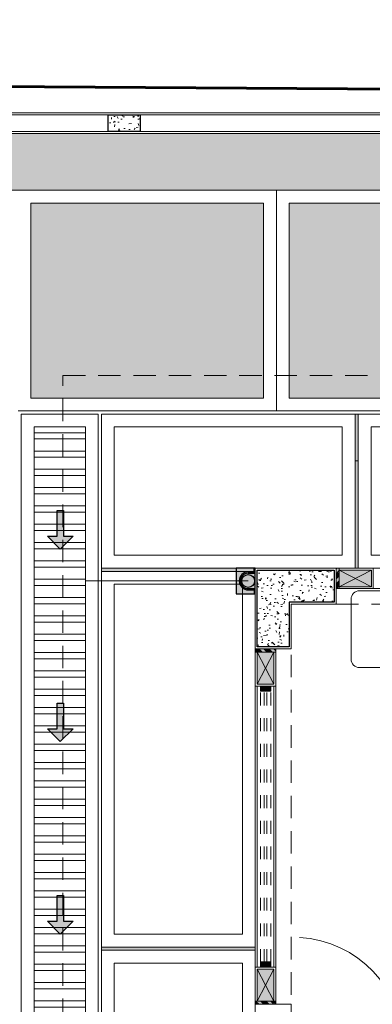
# Model space of a CAD drawing. Header units: millimetres. Extents: x -8931983 to 9630244, y 4 to 18563053.
# Tile 267 of 329: x 349120.22 to 349122.97, y 9282024.42 to 9282032.1. Entities that reach past the tile are written whole.
import ezdxf

# ---------------------------------------------------------------- set-up
doc = ezdxf.new("R2010")
doc.units = ezdxf.units.MM
doc.set_wipeout_variables(frame=1)
for name, pattern in [('01 nivel$0$HIDDEN2', [0.1875, 0.125, -0.0625]), ('CONTINUA', [0]), ('DASHED2', [0.375, 0.25, -0.125])]:
    doc.linetypes.add(name, pattern=pattern)
for name, color, linetype, lineweight in [('.', 7, 'Continuous', 0), ('0_ CUNETAS', 151, 'Continuous', 5), ('0_MUROS 2 BAJOS', 150, 'Continuous', 9), ('0_PROYECCIONES 1', 1, 'DASHED2', 0), ('0_VANOS', 30, 'Continuous', 9), ('Cerco Perimetrico', 151, 'Continuous', 18), ('COLUMNAS', 3, 'Continuous', 35), ('COLUMNETAS TOP', 253, 'Continuous', 0), ('CUNETAS', 5, 'Continuous', 0), ('HIERVA', 108, 'Continuous', 0), ('JUNTAS DE DILATACIÓN', 160, 'CONTINUA', 9), ('MURO', 133, 'Continuous', 15), ('TARRAJEO', 32, 'Continuous', 0), ('vereda', 254, 'Continuous', 5)]:
    doc.layers.add(name, color=color, linetype=linetype, lineweight=lineweight)
for name, color, linetype, lineweight, true_color in [('0_COLUMNA ACHURADO', 250, 'Continuous', 0, 0x363636), ('0_PISOS', 252, 'Continuous', 0, 0x8a8a8a), ('0_TEXTURA PISOS', 252, 'Continuous', 0, 0x8c8c8c), ('LMOBILIARIO', 252, 'Continuous', 5, 0x898989), ('P_MOBILIARIO', 251, 'Continuous', 5, 0x6b6b6b), ('PISO Cemento pulido', 254, 'Continuous', 5, 0xd1d1d1), ('tuberia des. fluvial ftt', 169, 'Continuous', 0, 0x232d53)]:
    doc.layers.add(name, color=color, linetype=linetype, lineweight=lineweight, true_color=true_color)
doc.layers.add('COLUMNA T.E', color=6, linetype='Continuous')

# ---------------------------------------------------------------- blocks, each defined once
blk = doc.blocks.new('*U3840')
at = {"layer": '.', "lineweight": 30}
h = blk.add_hatch(color=1, dxfattribs=at)
h.dxf.hatch_style = 1
h.paths.add_polyline_path([(-0.0249999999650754, -0.0500000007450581), (-0.0999999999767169, -0.0500000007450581), (0, -0.150000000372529), (0.1000000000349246, -0.0500000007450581), (0.0250000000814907, -0.0500000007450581), (0.0250000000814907, 0.1499999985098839), (-0.0249999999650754, 0.1499999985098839)])
at = {"layer": '0_ CUNETAS', "color": 1, "lineweight": 30}
blk.add_lwpolyline([(-0.099999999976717, -0.0500000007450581), (-0.0249999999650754, -0.0500000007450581), (-0.0249999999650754, 0.1499999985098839), (0.0250000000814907, 0.1499999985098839), (0.0250000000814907, -0.0500000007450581), (0.1000000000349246, -0.0500000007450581), (0, -0.150000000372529)], close=True, dxfattribs=at)
blk = doc.blocks.new('*U3839')
at = {"layer": '0_ CUNETAS', "color": 0, "linetype": 'ByBlock', "lineweight": -2, "transparency": 16777216}
for p in [(2.4e-15, 39), (2.3e-15, 37.5), (2.2e-15, 36)]:
    blk.add_blockref('*U3840', p, dxfattribs=at)
blk = doc.blocks.new('red drenaje')
at = {"layer": '0_ CUNETAS', "lineweight": 0}
h = blk.add_hatch(dxfattribs=at)
h.set_pattern_fill('ANSI32', color=256, scale=0.015, angle=135)
h.set_pattern_definition([(180, (8.074970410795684, 111.0230318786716), (0, -0.142875), []), (180, (8.02734539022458, 111.0706568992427), (0, -0.142875), [])])
h.paths.add_polyline_path([(-30.30502959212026, 110.9230318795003), (-30.7050295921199, 110.9230318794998), (-30.7050295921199, 73.49303185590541), (-30.30502959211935, 73.49303185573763)])
at = {"layer": '0_ CUNETAS'}
blk.add_line((-30.80502959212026, 111.0230318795), (-30.80502959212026, 73.49303185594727), dxfattribs=at)
at = {"layer": '0_ CUNETAS', "lineweight": 0}
for p, q in [((-30.80502959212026, 111.0230318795), (-30.80502959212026, 73.49303185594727)), ((-30.80502959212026, 111.0230318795), (-30.2050295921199, 111.0230318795)), ((-30.2050295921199, 111.0230318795), (-30.2050295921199, 73.49303185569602)), ((-30.7050295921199, 110.9230318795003), (-30.7050295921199, 73.49303185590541)), ((-30.7050295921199, 110.9230318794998), (-30.30502959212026, 110.9230318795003)), ((-30.30502959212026, 110.9230318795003), (-30.30502959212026, 73.49303185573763))]:
    blk.add_line(p, q, dxfattribs=at)
at = {"layer": '0_ CUNETAS', "lineweight": 0, "elevation": -9.2568371e-09}
blk.add_lwpolyline([(-30.30502959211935, 73.49303185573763), (-30.30502959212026, 110.9230318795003), (-30.7050295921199, 110.9230318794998), (-30.7050295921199, 73.49303185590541), (-30.30502959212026, 73.49303185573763)], dxfattribs=at)
at = {"layer": '0_ CUNETAS', "lineweight": 0}
blk.add_blockref('*U3839', (-30.50058007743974, 71.12066350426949, -20.54863760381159), dxfattribs=at)
blk = doc.blocks.new('COLUMNAS BLO DOR 01')
at = {"layer": '0_COLUMNA ACHURADO'}
h = blk.add_hatch(dxfattribs=at)
h.set_pattern_fill('AR-CONC', color=256, scale=0.00088, angle=90.00000000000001)
h.set_pattern_definition([(140, (-5603.645869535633, -1533.141894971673), (0.0140263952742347, 0.1603225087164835), [0.016764, -0.184404]), (85.00000000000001, (-5603.645869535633, -1533.141894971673), (-0.1681300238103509, -0.0310142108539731), [0.0134112, -0.1475237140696]), (190.4514447, (-5603.644700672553, -1533.128534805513), (-0.1541036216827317, 0.1293082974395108), [0.014247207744, -0.156719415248]), (136.1842, (-5603.690573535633, -1533.141894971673), (0.0369972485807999, 0.2385495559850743), [0.025146, -0.2766059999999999]), (186.63555761, (-5603.687490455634, -1533.122015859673), (-0.2177349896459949, 0.2089156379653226), [0.0213708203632, -0.2350793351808]), (81.18415117, (-5603.690573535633, -1533.141894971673), (-0.2177349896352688, 0.2089156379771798), [0.0201167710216, -0.2212845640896]), (111, (-5603.679397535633, -1533.119542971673), (0.0899933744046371, 0.1334206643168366), [0.016764, -0.184404]), (56.00000000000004, (-5603.679397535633, -1533.119542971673), (-0.1620854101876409, 0.0543857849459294), [0.0134112, -0.1475232]), (161.451445, (-5603.671898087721, -1533.108424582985), (-0.0720920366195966, 0.1878064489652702), [0.014247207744, -0.1567191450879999]), (127.5, (-5603.645869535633, -1533.141894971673), (-0.0744084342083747, 0.0027179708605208), [0, -0.14573504, 0, -0.1497584, 0, -0.148082]), (97.5, (-5603.645869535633, -1533.141894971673), (-0.0881589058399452, 0.0588013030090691), [0, -0.08538464, 0, -0.14238224, 0, -0.0564388]), (57.50000000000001, (-5603.645869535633, -1533.191739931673), (0.0050412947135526, 0.1193197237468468), [0, -0.05588, 0, -0.1743456, 0, -0.2313432]), (47.5, (-5603.645869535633, -1533.214091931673), (-0.0223753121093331, 0.1303536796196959), [0, -0.072644, 0, -0.11578336, 0, -0.1642872])])
h.paths.add_polyline_path([(-17.71500000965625, -0.6150000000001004), (-17.71500000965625, -0.0150000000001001), (-17.11500000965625, -0.0150000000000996), (-17.11500000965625, -0.2650000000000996), (-17.46500000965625, -0.2650000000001), (-17.46500000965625, -0.6150000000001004)])
at = {"layer": 'COLUMNAS', "color": 6, "lineweight": 30, "elevation": -2.5420377e-09}
blk.add_lwpolyline([(-17.71500000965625, -0.6150000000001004), (-17.71500000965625, -0.0150000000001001), (-17.11500000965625, -0.0150000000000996), (-17.11500000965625, -0.2650000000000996), (-17.46500000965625, -0.2650000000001), (-17.46500000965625, -0.6150000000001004)], close=True, dxfattribs=at)
at = {"layer": 'TARRAJEO'}
for points, elevation in [([(-17.73000000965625, -0.6300000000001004), (-17.73000000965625, -1.001e-13), (-17.10000000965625, -9.96e-14), (-17.10000000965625, -0.2800000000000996), (-17.45000000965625, -0.2800000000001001), (-17.45000000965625, -0.6300000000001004)], -2.5420377e-09), ([(-17.45000000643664, -3.830000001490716), (-17.45000000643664, -3.399999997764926), (-17.73000000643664, -3.399999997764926), (-17.73000000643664, -3.830000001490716)], -1.6943886e-09)]:
    blk.add_lwpolyline(points, close=True, dxfattribs=dict(at, elevation=elevation))
blk = doc.blocks.new('*U700')
at = {"linetype": 'Continuous', "true_color": 0xbebebe}
for points in [[(3032.131410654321, 1351.188780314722), (3032.131410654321, 1351.268780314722), (3032.171410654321, 1351.268780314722), (3032.171410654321, 1351.188780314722)], [(3034.281410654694, 1351.188780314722), (3034.281410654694, 1351.268780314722), (3034.321410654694, 1351.268780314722), (3034.321410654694, 1351.188780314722)]]:
    blk.add_hatch(color=9, dxfattribs=at).paths.add_polyline_path(points)
at = {"layer": '0_VANOS', "linetype": 'Continuous'}
for p, q in [((3032.131410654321, 1351.268780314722), (3032.171410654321, 1351.268780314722)), ((3032.131410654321, 1351.268780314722), (3032.131410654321, 1351.188780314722)), ((3032.171410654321, 1351.268780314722), (3032.171410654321, 1351.188780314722)), ((3034.281410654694, 1351.188780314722), (3034.281410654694, 1351.268780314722)), ((3034.281410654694, 1351.268780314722), (3034.321410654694, 1351.268780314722)), ((3034.321410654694, 1351.268780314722), (3034.321410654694, 1351.188780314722)), ((3032.171410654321, 1351.188780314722), (3032.131410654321, 1351.188780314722)), ((3034.321410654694, 1351.188780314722), (3034.281410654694, 1351.188780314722))]:
    blk.add_line(p, q, dxfattribs=at)
at = {"layer": '0_VANOS', "linetype": '01 nivel$0$HIDDEN2', "ltscale": 0.5}
for p, q in [((3032.170780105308, 1351.268780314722), (3034.280780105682, 1351.268780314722)), ((3032.171410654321, 1351.238780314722), (3034.281410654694, 1351.238780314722)), ((3032.171410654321, 1351.218780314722), (3034.281410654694, 1351.218780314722)), ((3032.171410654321, 1351.188780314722), (3034.281410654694, 1351.188780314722))]:
    blk.add_line(p, q, dxfattribs=at)
at = {"layer": '0_VANOS', "linetype": '01 nivel$0$HIDDEN2'}
blk.add_line((3034.281410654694, 1351.268780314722), (3034.321410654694, 1351.268780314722), dxfattribs=at)
blk = doc.blocks.new('escritorio dormitorios')
at = {"layer": 'LMOBILIARIO', "linetype": 'ByBlock', "lineweight": 0}
for p, q in [((-0.6719566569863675, 0.4277131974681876, -11.93087791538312), (0.394994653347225, 0.4286747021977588, -80.12250241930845)), ((-0.7384933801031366, -0.1047885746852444, -80.12250241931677), (-0.7384933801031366, 0.3611764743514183, -80.12250241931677)), ((0.4615313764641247, 0.3621379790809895, -148.3141269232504), (0.4615313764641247, -0.1038270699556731, -148.3141269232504)), ((0.4010044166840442, -0.1700918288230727, -167.5125519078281), (0.1628920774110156, -0.1700918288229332, -167.5125519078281))]:
    blk.add_line(p, q, dxfattribs=at)
at = {"layer": 'LMOBILIARIO', "lineweight": 0}
for p, q in [((-0.323329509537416, 0.228572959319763), (-0.2575105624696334, 0.2716321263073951)), ((-0.2575105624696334, 0.2716321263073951), (-0.2335659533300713, 0.2273609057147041)), ((-0.253918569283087, 0.2632566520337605), (-0.2491332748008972, 0.2752198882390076)), ((-0.2491332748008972, 0.2752198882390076), (-0.2192040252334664, 0.2285548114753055)), ((-0.3951270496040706, 0.1532118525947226), (-0.323329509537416, 0.228572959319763)), ((-0.2670690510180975, 0.1783140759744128), (-0.3065507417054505, 0.0969653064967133)), ((-0.2335659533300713, 0.2273609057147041), (-0.2670690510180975, 0.1783140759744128)), ((-0.2192040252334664, 0.2285548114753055), (-0.2359585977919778, 0.2213792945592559)), ((-0.4298234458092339, 0.0838263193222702), (-0.3951270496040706, 0.1532118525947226)), ((-0.3065507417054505, 0.0969653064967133), (-0.3400538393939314, 0.0479184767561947)), ((-0.3556090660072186, 0.0263858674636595), (-0.3807409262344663, 0.0156225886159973)), ((-0.3400538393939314, 0.0479184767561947), (-0.3556090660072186, 0.0263858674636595)), ((-0.4454623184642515, -0.1834959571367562), (-0.4690877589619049, -0.0268372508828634)), ((-0.4466528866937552, -0.1120601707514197), (-0.4344691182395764, -0.0901404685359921)), ((-0.4344691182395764, -0.0901404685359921), (-0.3764582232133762, -0.0772556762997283)), ((-0.3764582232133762, -0.0772556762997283), (-0.2282081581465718, -0.1030252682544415)), ((0.0876289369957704, -0.0772556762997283), (-0.060621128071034, -0.1030252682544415)), ((0.1456398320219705, -0.0901404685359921), (0.0876289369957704, -0.0772556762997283)), ((0.1578236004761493, -0.1120601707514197), (0.1456398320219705, -0.0901404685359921)), ((-0.3869226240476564, -0.281012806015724), (-0.4454623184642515, -0.1834959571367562)), ((0.0980933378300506, -0.281012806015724), (0.1566330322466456, -0.1834959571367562)), ((-0.4538060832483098, -0.2769700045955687), (-0.4538060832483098, -0.7988042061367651)), ((-0.3893495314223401, -0.2769700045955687), (-0.4538060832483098, -0.2769700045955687)), ((0.1520854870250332, -0.2769700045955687), (0.100520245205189, -0.2769700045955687)), ((0.1520854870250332, -0.7988042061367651), (0.1520854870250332, -0.2769700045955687)), ((-0.3893495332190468, -0.3671635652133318), (-0.3804069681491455, -0.3403494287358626)), ((0.1005202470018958, -0.3671635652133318), (-0.3893495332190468, -0.3671635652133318)), ((-0.3893495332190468, -0.3671635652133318), (0.1005202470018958, -0.3671635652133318)), ((0.1005202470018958, -0.3671635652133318), (0.0915776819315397, -0.3403494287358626)), ((-0.396229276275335, -0.4131937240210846), (-0.4022408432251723, -0.5153387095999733)), ((-0.393979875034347, -0.4106089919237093), (-0.3700125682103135, -0.4058179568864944)), ((-0.3700125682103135, -0.4058179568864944), (-0.2346538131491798, -0.4573571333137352)), ((-0.2346538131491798, -0.4573571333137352), (-0.1508602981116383, -0.521781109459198)), ((-0.1508602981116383, -0.521781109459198), (-0.0477298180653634, -0.4573571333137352)), ((-0.0477298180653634, -0.4573571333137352), (0.061846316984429, -0.3993755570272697)), ((0.061846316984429, -0.3993755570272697), (0.0919523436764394, -0.4053937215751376)), ((0.0942017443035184, -0.4079784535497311), (0.1005202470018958, -0.5153387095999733)), ((-0.4022408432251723, -0.5153387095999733), (-0.3957951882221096, -0.573320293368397)), ((0.1005202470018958, -0.5153387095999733), (0.0940745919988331, -0.573320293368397)), ((-0.3957951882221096, -0.573320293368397), (-0.3775999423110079, -0.5987807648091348)), ((-0.1585240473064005, -0.6086647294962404), (-0.1508602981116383, -0.5990898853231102)), ((-0.143196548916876, -0.6086647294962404), (-0.1508602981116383, -0.5990898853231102)), ((0.0940745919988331, -0.573320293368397), (0.061846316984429, -0.6184170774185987)), ((-0.4538060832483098, -0.6635138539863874), (0.1520854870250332, -0.6635138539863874)), ((-0.4143083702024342, -0.6635138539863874), (-0.4143083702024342, -0.7988042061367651)), ((-0.3404979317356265, -0.6255116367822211), (-0.2944137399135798, -0.6396842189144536)), ((-0.2645745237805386, -0.6422877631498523), (-0.2054146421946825, -0.634896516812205)), ((-0.0371460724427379, -0.6422877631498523), (-0.096305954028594, -0.634896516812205)), ((0.061846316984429, -0.6184170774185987), (-0.0073068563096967, -0.6396842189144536)), ((0.1105779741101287, -0.6635138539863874), (0.1105779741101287, -0.7988042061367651)), ((-0.4143083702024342, -0.7472650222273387), (0.1105779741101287, -0.7472650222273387)), ((-0.4538060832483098, -0.7988042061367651), (0.1520854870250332, -0.7988042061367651))]:
    blk.add_line(p, q, dxfattribs=at)
at = {"layer": 'LMOBILIARIO', "lineweight": 0, "const_width": 0.0140192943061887}
blk.add_lwpolyline([(-0.1571195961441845, 0.2297280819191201), (-0.2425651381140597, 0.3520430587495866)], dxfattribs=at)
at = {"layer": 'LMOBILIARIO', "lineweight": 0}
for points in [[(-0.2491332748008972, 0.2752198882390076), (-0.2266272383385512, 0.2869100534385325), (-0.2005696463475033, 0.310062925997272), (-0.1600287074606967, 0.3064375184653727), (-0.1325128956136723, 0.2702492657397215), (-0.1433653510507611, 0.232620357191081), (-0.1556723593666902, 0.2333461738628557), (-0.1556760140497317, 0.2543325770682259), (-0.1889771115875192, 0.2550620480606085), (-0.2049003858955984, 0.2362494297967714), (-0.1621867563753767, 0.2275579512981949)], [(-0.4298234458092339, 0.0838263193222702), (-0.4532489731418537, 0.0486647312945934), (-0.4638081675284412, 0.0134852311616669), (-0.4690877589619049, -0.0146583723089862), (-0.4690877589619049, -0.0304891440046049)], [(0.1566330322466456, -0.1834959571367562), (0.1907594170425, -0.032158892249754), (0.1714224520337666, 0.0258226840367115), (0.1520854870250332, 0.096689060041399), (0.1391941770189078, 0.1289010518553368), (0.0811832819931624, 0.1224586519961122), (0.0231723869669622, 0.1224586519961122), (-0.060621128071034, 0.1224586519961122)], [(-0.3556090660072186, 0.0263858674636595), (-0.3476571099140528, -0.0076224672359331), (-0.3388577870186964, -0.0515968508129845), (-0.3388577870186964, -0.0832584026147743)], [(-0.0412841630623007, 0.0580346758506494), (0.0360636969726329, 0.0387074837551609), (0.0811832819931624, 0.0322650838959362), (0.068291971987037, -0.032158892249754), (0.0747376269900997, -0.0836980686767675)]]:
    blk.add_lwpolyline(points, dxfattribs=at)
blk.add_lwpolyline([(-0.2563615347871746, 0, 0.0740504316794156), (-0.2473756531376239, -0.060341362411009, 0.0848007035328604), (-0.2234530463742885, -0.10804206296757, 0.1063356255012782), (-0.1850926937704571, -0.1420183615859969, 0.1289554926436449), (-0.1440049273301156, -0.1527945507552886, 0.1289554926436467), (-0.1029171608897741, -0.1420183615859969, 0.1063356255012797), (-0.0645568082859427, -0.10804206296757, 0.0848007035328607), (-0.0406342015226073, -0.060341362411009, 0.0740504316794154), (-0.0316483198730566, 0, 0.0740504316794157), (-0.0406342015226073, 0.0603413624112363, 0.0848007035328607), (-0.0645568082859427, 0.10804206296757, 0.1063356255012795), (-0.1029171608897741, 0.1420183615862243, 0.1289554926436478), (-0.1440049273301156, 0.152794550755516, 0.1289554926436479), (-0.1850926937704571, 0.1420183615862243, 0.106335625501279), (-0.2234530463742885, 0.10804206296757, 0.0848007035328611), (-0.2473756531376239, 0.0603413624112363, 0.0740504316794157)], format="xyb", close=True, dxfattribs=at)
at = {"layer": 'LMOBILIARIO', "linetype": 'ByBlock', "lineweight": 0, "elevation": -80.12250241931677}
blk.add_lwpolyline([(-0.4512819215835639, -0.171325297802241), (-0.6719566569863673, -0.171325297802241, -0.4142135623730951), (-0.7384933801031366, -0.1047885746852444)], format="xyb", dxfattribs=at)
at = {"layer": 'LMOBILIARIO', "linetype": 'ByBlock', "lineweight": 0}
for centre, start, end in [((-0.6719566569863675, 0.3611764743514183, -11.93087791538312), 90, 180.0000000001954), ((0.3949946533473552, 0.3621379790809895, -80.12250241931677), 359.9999999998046, 90), ((0.3949946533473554, -0.1038270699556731, -148.3141269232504), 270, 0)]:
    blk.add_arc(centre, 0.0665367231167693, start, end, dxfattribs=at)
at = {"layer": 'LMOBILIARIO', "lineweight": 0}
for centre, radius, start, end in [((-0.384246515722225, -0.1467479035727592), 0.0713988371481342, 150.9331010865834, 210.9765361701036), ((0.0954172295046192, -0.1467479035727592), 0.0713988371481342, 329.0234638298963, 29.06689891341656), ((-0.4481384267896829, -0.317760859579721), 0.0713988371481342, 341.556360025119, 30.97653617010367), ((0.159309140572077, -0.317760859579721), 0.0713988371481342, 149.0234638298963, 198.4436399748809), ((-0.3934302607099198, -0.4133584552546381), 0.0028038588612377, 101.3043551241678, 176.6318409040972), ((0.0914027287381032, -0.4081431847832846), 0.0028038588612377, 3.3681590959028, 78.695632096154), ((0.0914027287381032, -0.4081431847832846), 0.0028038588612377, 3.3681590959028, 78.695632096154), ((-0.3195102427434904, -0.557267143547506), 0.0713988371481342, 215.5513769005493, 252.9054138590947), ((-0.2142661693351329, -0.5640484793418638), 0.0713988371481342, 277.1214509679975, 321.3260597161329), ((-0.0874544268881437, -0.5640484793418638), 0.0713988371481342, 218.6739402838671, 262.8785490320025), ((-0.2734260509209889, -0.571439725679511), 0.0713988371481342, 252.9054138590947, 277.1214509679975), ((-0.0282945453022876, -0.571439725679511), 0.0713988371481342, 262.8785490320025, 287.0945861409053)]:
    blk.add_arc(centre, radius, start, end, dxfattribs=at)
blk = doc.blocks.new('montante')
at = {"linetype": 'Continuous', "true_color": 0xffffff}
blk.add_hatch(color=7, dxfattribs=at).paths.add_polyline_path([(-0.0945478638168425, 0.0999999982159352), (-0.0945478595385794, -0.1000000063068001), (0.0554521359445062, -0.1000000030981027), (0.0554521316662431, 0.1000000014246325)])
at = {"layer": '0_MUROS 2 BAJOS', "lineweight": 30}
blk.add_lwpolyline([(-0.0945478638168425, 0.0999999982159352), (-0.0945478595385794, -0.1000000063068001), (0.0554521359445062, -0.1000000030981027), (0.0554521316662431, 0.1000000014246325)], close=True, dxfattribs=at)
at = {"layer": 'tuberia des. fluvial ftt', "color": 6, "lineweight": 30}
for p, q in [((0.045457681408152, 0.0700000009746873), (0.045457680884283, 0.0949999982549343)), ((-1.5133992e-09, 0.0700000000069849), (0.045457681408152, 0.0700000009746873)), ((-1.3096724e-09, 0.0600000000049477), (0.0554576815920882, 0.0600000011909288)), ((1.2805685e-09, -0.0599999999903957), (0.0554576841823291, -0.0599999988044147)), ((1.4842954e-09, -0.069999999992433), (0.0454576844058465, -0.0699999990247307)), ((0.0454576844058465, -0.0699999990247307), (0.0454576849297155, -0.0950000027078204))]:
    blk.add_line(p, q, dxfattribs=at)
at = {"layer": 'tuberia des. fluvial ftt', "color": 4, "lineweight": 30}
blk.add_circle((0, 0), 0.05, dxfattribs=at)
at = {"layer": 'tuberia des. fluvial ftt', "color": 6, "lineweight": 30}
for centre, radius, start, end in [((0.0504576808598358, 0.0949999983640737), 0.0049999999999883, 1.2256320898e-06, 180.0000012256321), ((0, 7.276e-12), 0.0699999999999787, 90.00000122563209, 270.0000012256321), ((0, 7.276e-12), 0.06, 90.00000122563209, 270.0000012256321), ((0.0504576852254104, -0.095000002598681), 0.0049999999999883, 180.0000012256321, 1.2256320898e-06)]:
    blk.add_arc(centre, radius, start, end, dxfattribs=at)
blk = doc.blocks.new('*U1569')
for points in [[(0, -0.04999999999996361), (0.040000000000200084, -0.04999999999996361), (0.040000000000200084, 0.010000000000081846), (0.025000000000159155, 0.010000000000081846), (0.025000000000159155, 0.050000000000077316), (0, 0.050000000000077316)], [(0.8999999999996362, -0.0500000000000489), (0.8599999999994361, -0.0500000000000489), (0.8599999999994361, 0.00999999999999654), (0.874999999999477, 0.00999999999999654), (0.874999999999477, 0.04999999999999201), (0.8999999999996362, 0.04999999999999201)]]:
    blk.add_wipeout(points)
blk.add_wipeout([(0.024999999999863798, 0.04999999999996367), (0.024999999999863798, 0.8999999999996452), (0.06499999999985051, 0.8999999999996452), (0.06499999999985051, 0.049999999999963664)])
blk.add_arc((0.0215447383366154, 0.0476485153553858), 0.8534585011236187, 0.1578639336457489, 87.08142791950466)
blk = doc.blocks.new('BLOQUE EDF 08 PG')
at = {"layer": '.', "true_color": 0xadddf7, "transparency": 33554572}
h = blk.add_hatch(color=141, dxfattribs=at)
h.dxf.hatch_style = 1
h.paths.add_polyline_path([(-17.0750000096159, 0), (-17.10000000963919, 0), (-17.10000000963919, -0.1600000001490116), (-17.0750000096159, -0.1600000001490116)])
h = blk.add_hatch(color=141, dxfattribs=at)
h.dxf.hatch_style = 1
h.paths.add_polyline_path([(-17.73000000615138, -0.6300000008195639), (-17.73000000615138, -0.6549999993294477), (-17.570000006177, -0.6549999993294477), (-17.570000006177, -0.6300000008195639)])
h = blk.add_hatch(color=141, dxfattribs=at)
h.dxf.hatch_style = 1
h.paths.add_polyline_path([(-17.73000000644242, -3.399999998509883), (-17.73000000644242, -3.374999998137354), (-17.57000000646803, -3.374999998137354), (-17.57000000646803, -3.399999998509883)])
at = {"layer": 'COLUMNETAS TOP', "true_color": 0xc0c0c0}
for points in [[(-17.0750000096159, -0.0150000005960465), (-16.8250000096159, -0.0150000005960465), (-16.8250000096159, -0.1449999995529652), (-17.0750000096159, -0.1449999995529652)], [(-17.71500000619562, -0.6549999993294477), (-17.71500000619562, -0.9049999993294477), (-17.58500000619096, -0.9049999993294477), (-17.58500000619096, -0.6549999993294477)], [(-17.71500000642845, -3.374999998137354), (-17.71500000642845, -3.124999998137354), (-17.5850000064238, -3.124999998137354), (-17.5850000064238, -3.374999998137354)]]:
    blk.add_hatch(color=9, dxfattribs=at).paths.add_polyline_path(points)
at = {"layer": 'JUNTAS DE DILATACIÓN'}
h = blk.add_hatch(dxfattribs=at)
h.set_pattern_fill('ANSI34', color=256, scale=0.0029, angle=0.0939636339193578)
h.set_pattern_definition([(45.09396363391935, (-5603.745869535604, -1533.141894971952), (-0.0391281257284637, 0.0389999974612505), []), (45.09396363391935, (-5603.73284817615, -1533.141873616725), (-0.0391281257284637, 0.0389999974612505), []), (45.09396363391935, (-5603.719826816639, -1533.141852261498), (-0.0391281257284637, 0.0389999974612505), []), (45.09396363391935, (-5603.70680542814, -1533.141830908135), (-0.0391281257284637, 0.0389999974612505), [])])
h.paths.add_polyline_path([(-17.10000000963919, 0), (-17.0750000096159, 0), (-17.0750000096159, -0.1600000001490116), (-17.10000000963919, -0.1600000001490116)])
h = blk.add_hatch(dxfattribs=at)
h.set_pattern_fill('ANSI34', color=256, scale=0.0029, angle=90.09396363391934)
h.set_pattern_definition([(135.0939636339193, (1515.411894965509, -5587.575869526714), (-0.0389999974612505, -0.0391281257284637), []), (135.0939636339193, (1515.411873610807, -5587.562848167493), (-0.0389999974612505, -0.0391281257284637), []), (135.0939636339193, (1515.411852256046, -5587.549826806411), (-0.0389999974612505, -0.0391281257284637), []), (135.0939636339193, (1515.411830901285, -5587.536805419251), (-0.0389999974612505, -0.0391281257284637), [])])
h.paths.add_polyline_path([(-17.73000000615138, -0.6300000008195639), (-17.73000000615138, -0.6549999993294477), (-17.570000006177, -0.6549999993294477), (-17.570000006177, -0.6300000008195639)])
h = blk.add_hatch(dxfattribs=at)
h.set_pattern_fill('ANSI34', color=256, scale=0.0029, angle=90.09396363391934)
h.set_pattern_definition([(135.0939636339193, (1515.411894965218, -5590.345869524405), (-0.0389999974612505, -0.0391281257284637), []), (135.0939636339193, (1515.411873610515, -5590.332848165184), (-0.0389999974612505, -0.0391281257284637), []), (135.0939636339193, (1515.411852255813, -5590.319826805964), (-0.0389999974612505, -0.0391281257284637), []), (135.0939636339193, (1515.411830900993, -5590.306805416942), (-0.0389999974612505, -0.0391281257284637), [])])
h.paths.add_polyline_path([(-17.73000000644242, -3.399999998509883), (-17.73000000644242, -3.374999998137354), (-17.57000000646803, -3.374999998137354), (-17.57000000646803, -3.399999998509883)])
at = {"layer": '0_PROYECCIONES 1', "ltscale": 0.7, "elevation": -2.5420377e-09}
for points in [[(-19.23000000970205, 1.500000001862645), (1.500000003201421, 1.500000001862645), (1.500000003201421, -12.32999999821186), (-19.23000000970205, -12.32999999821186)], [(-0.630000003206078, -0.2799999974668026), (-0.630000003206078, 0), (-17.10000000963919, 0), (-17.10000000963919, -0.2799999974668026)], [(-17.45000000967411, -0.6300000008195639), (-17.73000000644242, -0.6300000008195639), (-17.73000000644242, -10.20000000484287), (-17.45000000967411, -10.20000000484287)]]:
    blk.add_lwpolyline(points, close=True, dxfattribs=at)
at = {"layer": 'COLUMNETAS TOP'}
for p, q in [((-16.8250000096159, -0.0150000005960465, -2.5420377e-09), (-17.07500000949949, -0.1450000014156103, -2.5420377e-09)), ((-17.0750000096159, -0.0150000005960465, -2.5420377e-09), (-16.82500000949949, -0.1450000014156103, -2.5420377e-09)), ((-17.71500000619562, -0.9049999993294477, -2.5420377e-09), (-17.58500000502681, -0.6550000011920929, -2.5420377e-09)), ((-17.71500000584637, -0.6549999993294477, -2.5420377e-09), (-17.58500000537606, -0.9050000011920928, -2.5420377e-09)), ((-17.71500000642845, -3.124999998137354, -1.6945023e-09), (-17.58500000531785, -3.374999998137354, -1.6945023e-09)), ((-17.71500000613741, -3.374999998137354, -1.6945023e-09), (-17.58500000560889, -3.124999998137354, -1.6945023e-09))]:
    blk.add_line(p, q, dxfattribs=at)
for points, elevation in [([(-17.0750000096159, -0.0150000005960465), (-16.8250000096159, -0.0150000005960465), (-16.8250000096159, -0.1449999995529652), (-17.0750000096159, -0.1449999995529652)], -2.5420377e-09), ([(-17.71500000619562, -0.6549999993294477), (-17.71500000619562, -0.9049999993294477), (-17.58500000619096, -0.9049999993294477), (-17.58500000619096, -0.6549999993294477)], -2.5420377e-09), ([(-17.71500000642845, -3.374999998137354), (-17.71500000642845, -3.124999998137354), (-17.5850000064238, -3.124999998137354), (-17.5850000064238, -3.374999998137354)], -1.6943886e-09)]:
    blk.add_lwpolyline(points, close=True, dxfattribs=dict(at, elevation=elevation))
at = {"layer": 'JUNTAS DE DILATACIÓN'}
for points, elevation in [([(-17.10000000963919, 0), (-17.0750000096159, 0), (-17.0750000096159, -0.1600000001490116), (-17.10000000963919, -0.1600000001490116)], -2.5420377e-09), ([(-17.73000000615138, -0.6300000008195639), (-17.73000000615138, -0.6549999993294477), (-17.570000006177, -0.6549999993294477), (-17.570000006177, -0.6300000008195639)], -2.5420377e-09), ([(-17.73000000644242, -3.399999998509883), (-17.73000000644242, -3.374999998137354), (-17.57000000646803, -3.374999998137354), (-17.57000000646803, -3.399999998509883)], -1.6943886e-09)]:
    blk.add_lwpolyline(points, close=True, dxfattribs=dict(at, elevation=elevation))
at = {"layer": 'MURO'}
for p, q in [((-17.71500117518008, -0.9199999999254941, 684.9177665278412), (-17.71497112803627, -3.109999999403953, 684.9177665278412)), ((-17.58500139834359, -0.9199999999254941, 684.9177665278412), (-17.58496558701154, -3.109999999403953, 684.9177665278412)), ((-17.71497366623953, -3.124999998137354, 684.9177665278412), (-17.71497366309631, -3.125228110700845, 684.9177665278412)), ((-17.58496861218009, -3.124999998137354, 684.9177665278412), (-17.58496860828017, -3.125237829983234, 684.9177665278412))]:
    blk.add_line(p, q, dxfattribs=at)
at = {"layer": 'TARRAJEO'}
for p, q in [((-17.0750000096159, -0.1600000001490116, 8.3450686e-09), (-13.81000000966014, -0.1600000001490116, 8.3450686e-09)), ((-17.73000000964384, -0.9199999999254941, 8.3450686e-09), (-17.72996989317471, -3.200000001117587, 8.3450686e-09)), ((-17.57000000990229, -0.9199999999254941, 8.3450686e-09), (-17.57000000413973, -3.200000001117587, 8.3450686e-09))]:
    blk.add_line(p, q, dxfattribs=at)
for points, elevation in [([(-17.0750000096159, 0), (-16.81000000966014, 0), (-16.81000000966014, -0.1600000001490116), (-17.0750000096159, -0.1600000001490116)], -2.5420377e-09), ([(-17.73000000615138, -0.6549999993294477), (-17.73000000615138, -0.9199999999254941), (-17.570000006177, -0.9199999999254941), (-17.570000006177, -0.6549999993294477)], -2.5420377e-09), ([(-17.73000000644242, -3.374999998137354), (-17.73000000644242, -3.109999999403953), (-17.57000000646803, -3.109999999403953), (-17.57000000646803, -3.374999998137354)], -1.6943886e-09)]:
    blk.add_lwpolyline(points, close=True, dxfattribs=dict(at, elevation=elevation))
at = {"xscale": -1, "rotation": 270}
blk.add_blockref('*U700', (-1368.87878032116, -3035.241410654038, -1.6943886e-09), dxfattribs=at)
at = {"layer": '0_ CUNETAS', "color": 251, "lineweight": 0, "true_color": 0x636466}
blk.add_blockref('montante', (-17.78545214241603, -0.1000000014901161), dxfattribs=at)
at = {"layer": 'COLUMNAS'}
blk.add_blockref('COLUMNAS BLO DOR 01', (0, 0), dxfattribs=at)
at = {"layer": 'P_MOBILIARIO', "lineweight": 0, "xscale": -1}
blk.add_blockref('escritorio dormitorios', (-16.52202196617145, -0.6052384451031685, 701.90147747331), dxfattribs=at)
at = {"layer": '0_VANOS'}
blk.add_blockref('*U1569', (-17.45000000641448, -3.779999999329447, -1.6943886e-09), dxfattribs=at)
blk = doc.blocks.new('JUNTA VEREDA')
at = {"layer": '.', "true_color": 0x939598}
h = blk.add_hatch(dxfattribs=at)
h.set_pattern_fill('ANGLE', color=252)
h.set_pattern_definition([(0, (0, 0), (0, 6.985), [5.08, -1.905]), (90, (0, 0), (-6.985, 4e-16), [5.08, -1.905])])
h.paths.add_polyline_path([(-0.01331989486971, 1.200000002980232), (0.0120801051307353, 1.200000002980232), (0.0120801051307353, 0), (-0.01331989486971, 0)])
h = blk.add_hatch(color=252, dxfattribs=at)
h.dxf.hatch_style = 1
h.paths.add_polyline_path([(0.0120801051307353, 1.200000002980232), (-0.01331989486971, 1.200000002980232), (-0.01331989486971, 0), (0.0120801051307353, 0)])
at = {"layer": '0_TEXTURA PISOS'}
h = blk.add_hatch(dxfattribs=at)
h.set_pattern_fill('ANGLE', color=256)
h.set_pattern_definition([(0, (-5477.766061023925, -1210.968031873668), (0, 6.985), [5.08, -1.905]), (90, (-5477.766061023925, -1210.968031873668), (-6.985, 4e-16), [5.08, -1.905])])
h.paths.add_polyline_path([(-0.01331989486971, 1.200000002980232), (0.0120801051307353, 1.200000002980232), (0.0120801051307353, 0), (-0.01331989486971, 0)])
at = {"layer": 'vereda'}
blk.add_lwpolyline([(-0.01331989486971, 1.200000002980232), (0.0120801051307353, 1.200000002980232), (0.0120801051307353, 0), (-0.01331989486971, 0)], close=True, dxfattribs=at)
blk = doc.blocks.new('VEREDA BLOQUE EDF 08 PG')
at = {"layer": 'vereda'}
blk.add_line((-4.656613e-10, -4.153800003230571, 8.3450686e-09), (1.200000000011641, -4.153800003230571, 8.3450686e-09), dxfattribs=at)
for points in [[(0, -1.200000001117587), (1.977600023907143, -1.200000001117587), (1.977600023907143, 0), (0, 0)], [(2.003000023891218, -1.200000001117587), (5.003000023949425, -1.200000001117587), (5.003000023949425, 0), (2.003000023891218, 0)], [(0.099999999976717, -1.100000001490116), (1.877600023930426, -1.100000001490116), (1.877600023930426, -0.1000000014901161), (0.099999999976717, -0.1000000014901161)], [(2.103000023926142, -1.100000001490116), (4.903000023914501, -1.100000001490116), (4.903000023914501, -0.1000000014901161), (2.103000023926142, -0.1000000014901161)], [(3.3178367e-09, -1.225400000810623), (2.0372681e-09, -4.153800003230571), (1.20000000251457, -4.153800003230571), (1.200000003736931, -1.225400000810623)], [(0.1000000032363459, -1.325400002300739), (0.1000000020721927, -4.053800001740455), (1.100000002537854, -4.053800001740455), (1.100000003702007, -1.325400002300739)], [(3.8417056e-09, -4.179200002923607), (2.6193447e-09, -7.179200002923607), (1.200000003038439, -7.179200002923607), (1.200000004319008, -4.179200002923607)], [(0.1000000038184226, -4.279200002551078), (0.1000000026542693, -7.079200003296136), (1.10000000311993, -7.079200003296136), (1.100000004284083, -4.279200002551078)]]:
    blk.add_lwpolyline(points, close=True, dxfattribs=at)
blk.add_blockref('JUNTA VEREDA', (1.990919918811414, -1.200000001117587), dxfattribs=at)
at = {"layer": 'vereda', "rotation": 90}
for p in [(1.200000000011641, -1.212080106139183), (1.20000000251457, -4.165880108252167)]:
    blk.add_blockref('JUNTA VEREDA', p, dxfattribs=at)

msp = doc.modelspace()

# ---------------------------------------------------------------- hatches: boundary and pattern name
at = {"layer": '0_COLUMNA ACHURADO'}
h = msp.add_hatch(dxfattribs=at)
h.set_pattern_fill('AR-CONC', color=256, scale=0.00088, angle=269.9999995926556)
h.set_pattern_definition([(319.9999995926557, (698241.9529630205, 18563948.82811351), (-0.0140263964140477, -0.1603225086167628), [0.016764, -0.184404]), (264.9999995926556, (698241.9529630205, 18563948.82811351), (0.1681300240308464, 0.0310142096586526), [0.0134112, -0.1475237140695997]), (10.45144429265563, (698241.9517941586, 18563948.81475334), (0.1541036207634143, -0.1293082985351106), [0.014247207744, -0.1567194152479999]), (316.1841995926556, (698241.99766702, 18563948.82811351), (-0.036997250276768, -0.2385495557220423), [0.025146, -0.2766059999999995]), (6.635557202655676, (698241.9945839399, 18563948.8082344), (0.2177349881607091, -0.2089156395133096), [0.0213708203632, -0.2350793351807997]), (261.1841507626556, (698241.99766702, 18563948.82811351), (0.2177349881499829, -0.2089156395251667), [0.0201167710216, -0.2212845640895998]), (290.9999995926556, (698241.9864910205, 18563948.8057615), (-0.0899933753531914, -0.1334206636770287), [0.016764, -0.184404]), (235.9999995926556, (698241.9864910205, 18563948.8057615), (0.1620854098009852, -0.0543857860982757), [0.0134112, -0.1475232]), (341.4514445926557, (698241.9789915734, 18563948.79464312), (0.0720920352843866, -0.1878064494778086), [0.014247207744, -0.1567191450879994]), (307.4999995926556, (698241.9529630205, 18563948.82811351), (0.0744084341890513, -0.0027179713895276), [0, -0.14573504, 0, -0.1497584, 0, -0.148082]), (277.4999995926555, (698241.9529630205, 18563948.82811351), (0.0881589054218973, -0.0588013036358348), [0, -0.08538464, 0, -0.14238224, 0, -0.0564388]), (237.4999995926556, (698241.9529630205, 18563948.87795847), (-0.0050412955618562, -0.1193197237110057), [0, -0.05588, 0, -0.1743456, 0, -0.2313432]), (227.4999995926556, (698241.9529630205, 18563948.90031047), (0.0223753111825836, -0.1303536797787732), [0, -0.0726439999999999, 0, -0.1157833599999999, 0, -0.1642871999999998])])
h.paths.add_polyline_path([(349120.9065172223, 9282031.357218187), (349120.9065172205, 9282031.227218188), (349121.1565172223, 9282031.227218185), (349121.1565172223, 9282031.357218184)])
at = {"layer": 'HIERVA', "lineweight": 0, "true_color": 0x136734, "transparency": 33554610}
h = msp.add_hatch(dxfattribs=at)
h.set_pattern_fill('GRASS', color=116, scale=0.012, angle=-114.5065062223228)
h.set_pattern_definition([(335.4934937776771, (343646.5573252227, 9280804.513460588), (0.2855098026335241, 0.1067107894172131), [0.05715, -0.37390229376]), (290.4934937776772, (343646.5573252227, 9280804.513460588), (0.2855098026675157, 0.1067107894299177), [0.05715, -0.24765]), (20.49349377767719, (343646.5573252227, 9280804.513460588), (-0.1067107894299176, 0.2855098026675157), [0.05715, -0.24765])])
h.paths.add_polyline_path([(349092.7028102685, 9282027.104544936), (349092.1026864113, 9282027.104544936), (349092.1377236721, 9281918.001386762), (349091.1040434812, 9281918.001386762), (349091.0478447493, 9282031.212215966), (349161.7615172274, 9282031.212215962), (349161.761517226, 9281923.001386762), (349161.0004021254, 9281923.001386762), (349161.0004021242, 9281955.09947264), (349160.2045048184, 9281955.10139725), (349160.2044611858, 9281956.81947264), (349160.204548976, 9281957.044443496), (349160.2045489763, 9281978.669441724), (349160.2045489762, 9281988.056462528), (349160.0846663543, 9281988.05441862), (349160.0846663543, 9282030.769418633), (349092.6846663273, 9282030.769418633), (349092.6846663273, 9282027.32949244), (349092.7034627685, 9282027.32949244)])
at = {"layer": 'PISO Cemento pulido', "true_color": 0xdfe0e1, "transparency": 33554610}
for points in [[(349120.3045925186, 9282030.669418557), (349120.3045925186, 9282029.14941856), (349122.1196663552, 9282029.149418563), (349122.1196663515, 9282030.669418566)], [(349122.3196663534, 9282030.66941856), (349122.3196663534, 9282029.149418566), (349123.8396663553, 9282029.149418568), (349123.8396663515, 9282030.66941857)]]:
    msp.add_hatch(color=254, dxfattribs=at).paths.add_polyline_path(points)

# ---------------------------------------------------------------- linework, layer by layer
at = {"color": 30, "lineweight": 60, "elevation": 261.841, "flags": 128}
msp.add_lwpolyline([(349173.4583797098, 9281917.087899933), (349163.0147858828, 9281915.118918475), (349143.5365245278, 9281913.737571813), (349122.0065128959, 9281912.376738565), (349088.8360591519, 9281910.737827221), (349063.1684589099, 9281910.34950027), (349030.9483861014, 9281909.716679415), (349003.2122367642, 9281910.563243), (348975.3205219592, 9281916.984135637), (348966.7826260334, 9281919.777218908), (348952.6727845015, 9281925.694943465), (348941.0818922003, 9281931.488592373), (348957.6259614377, 9281949.863918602), (348970.1581945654, 9281964.448561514), (348993.1985980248, 9281990.363127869), (349021.1118498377, 9282021.997169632), (349037.4523365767, 9282040.692752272), (349052.8890912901, 9282058.121727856), (349067.2500345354, 9282048.150850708), (349080.867416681, 9282041.672337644), (349093.4406398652, 9282036.794755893), (349110.8011491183, 9282031.645328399), (349134.8065392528, 9282031.472361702), (349164.2502943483, 9282036.52898883)], dxfattribs=at)
at = {"layer": '0_ CUNETAS', "color": 251, "lineweight": 0, "true_color": 0x636466}
msp.add_line((349121.9992141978, 9282027.724418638), (349120.7296663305, 9282027.724418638), dxfattribs=at)
at = {"layer": '0_PISOS'}
for points in [[(349122.1196663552, 9282029.14941856), (349120.3045925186, 9282029.14941856), (349120.3045925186, 9282030.669418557), (349122.1196663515, 9282030.669418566)], [(349123.8396663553, 9282029.149418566), (349122.3196663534, 9282029.149418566), (349122.3196663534, 9282030.66941856), (349123.8396663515, 9282030.66941857)]]:
    msp.add_lwpolyline(points, close=True, dxfattribs=at)
at = {"layer": 'Cerco Perimetrico'}
for p, q in [((349161.9065172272, 9282031.35721596), (349090.9028522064, 9282031.357215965)), ((349161.7765172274, 9282031.227215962), (349091.0328373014, 9282031.227215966))]:
    msp.add_line(p, q, dxfattribs=at)
at = {"layer": 'COLUMNA T.E', "lineweight": 30, "ltscale": 1.87}
msp.add_lwpolyline([(349121.1565172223, 9282031.227218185), (349120.9065172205, 9282031.227218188), (349120.9065172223, 9282031.357218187), (349121.1565172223, 9282031.357218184)], close=True, dxfattribs=at)
at = {"layer": 'TARRAJEO'}
for p, q in [((349161.9215172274, 9282031.372215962), (349090.8877653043, 9282031.372215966)), ((349161.7615172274, 9282031.212215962), (349091.0478447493, 9282031.212215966))]:
    msp.add_line(p, q, dxfattribs=at)
at = {"layer": 'TARRAJEO', "elevation": -8.3450686e-09}
msp.add_lwpolyline([(349122.0546784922, 9282027.82441864), (349139.7846663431, 9282027.82441864), (349139.7846663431, 9282016.994418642), (349122.0546784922, 9282016.994418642)], close=True, dxfattribs=at)
at = {"layer": 'vereda'}
for p, q in [((349092.6846663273, 9282030.769418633), (349158.3396663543, 9282030.769418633)), ((349122.2196663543, 9282029.04941856), (349122.2196663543, 9282030.769418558)), ((349158.3396663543, 9282029.049418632), (349120.2045925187, 9282029.04941864))]:
    msp.add_line(p, q, dxfattribs=at)
at = {"layer": 'vereda', "elevation": -4.399712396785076}
msp.add_lwpolyline([(349092.7028102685, 9282027.104544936), (349092.1026864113, 9282027.104544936), (349092.1377236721, 9281918.001386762), (349091.1040434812, 9281918.001386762), (349091.0478447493, 9282031.212215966), (349161.7615172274, 9282031.212215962), (349161.761517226, 9281923.001386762), (349161.0004021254, 9281923.001386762), (349161.0004021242, 9281955.09947264), (349160.2044611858, 9281955.09947264), (349160.2045489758, 9281956.81947264), (349160.204548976, 9281957.044443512), (349160.2045442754, 9281978.669441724), (349160.2045489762, 9281988.056462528), (349160.0846663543, 9281988.05441862), (349160.0846662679, 9282030.769418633), (349092.6846663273, 9282030.769418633), (349092.6846663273, 9282027.32949244), (349092.7034627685, 9282027.32949244), (349092.7028102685, 9282027.104544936)], dxfattribs=at)

# ---------------------------------------------------------------- next in the draw order: block references
at = {"lineweight": 5}
msp.add_blockref('BLOQUE EDF 08 PG', (349139.7846785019, 9282027.82441864, -8.3450686e-09), dxfattribs=at)

# ---------------------------------------------------------------- next in the draw order: block references
msp.add_blockref('VEREDA BLOQUE EDF 08 PG', (349120.8546784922, 9282029.02441864, -8.3450686e-09), dxfattribs=at)
at = {"layer": 'CUNETAS', "color": 84, "lineweight": 30}
msp.add_blockref('red drenaje', (349151.0346959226, 9281918.001386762), dxfattribs=at)

doc.saveas('drawing.dxf')
